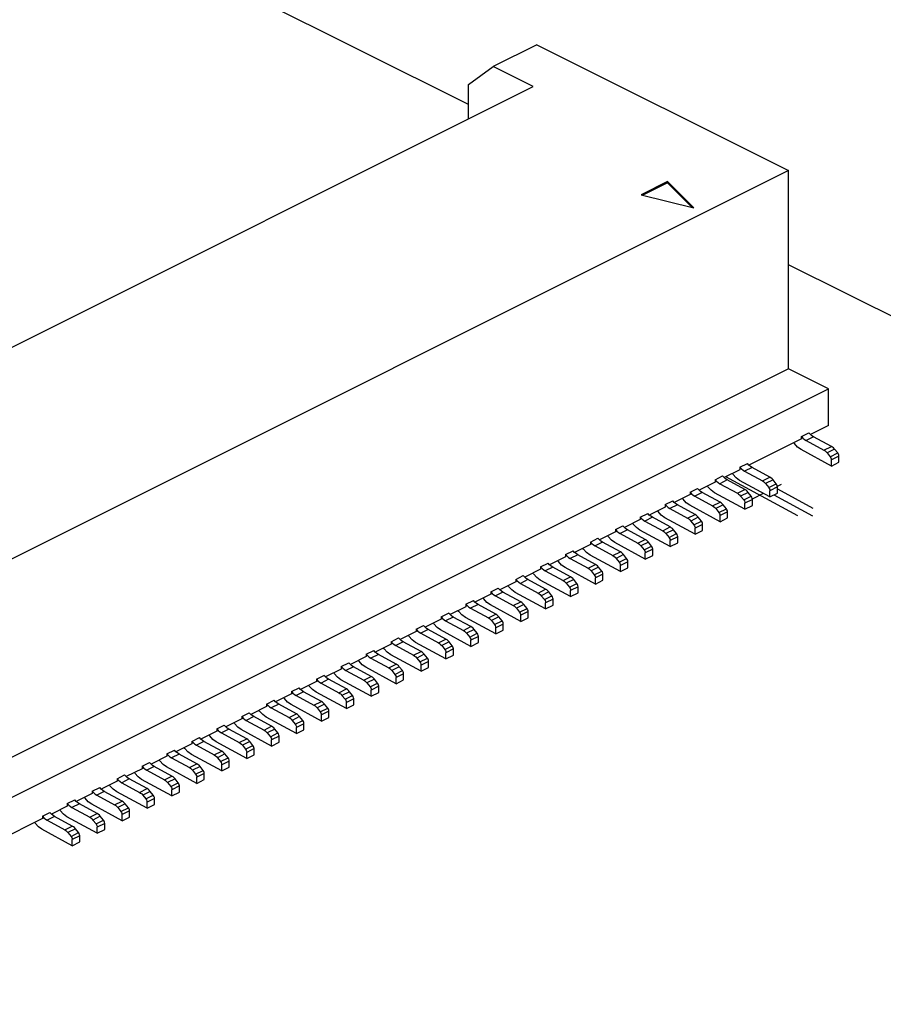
# Paper-space layout '005_EXP_CORICANT_PE_DRAWING_3_1' of a CAD drawing. Header units: millimetres. Extents: x 6 to 413, y 7 to 290.
# Tile 264 of 362: x 246.51 to 248.72, y 173.14 to 175.66. Entities that reach past the tile are written whole.
import ezdxf

# ---------------------------------------------------------------- set-up
doc = ezdxf.new("R2010")
doc.units = ezdxf.units.MM
doc.header["$LTSCALE"] = 23.1
doc.linetypes.add('CENTER', pattern=[0.6, 0.375, -0.075, 0.075, -0.075])
doc.linetypes.add('DASHED', pattern=[0.2, 0.1, -0.1])
for name, color, linetype in [('000_OFFSET-LINES', 7, 'CONTINUOUS'), ('119200000110A_MP2_213MAAA_BL325', 7, 'CONTINUOUS'), ('MAIN_PCB_BL273', 7, 'CONTINUOUS')]:
    doc.layers.add(name, color=color, linetype=linetype)

# ---------------------------------------------------------------- blocks, each defined once
blk = doc.blocks.new('MAIN_PCB_BL273', base_point=(232.149, 166.177))
at = {"layer": 'MAIN_PCB_BL273', "color": 7, "linetype": 'Continuous'}
for p, q in [((247.6573, 175.4383), (236.7816, 180.8758)), ((265.9384, 166.2984), (248.4751, 175.0295))]:
    blk.add_line(p, q, dxfattribs=at)
blk = doc.blocks.new('119200000110A_MP2_213MAAA_BL325', base_point=(246.7607, 174.3861))
at = {"layer": '119200000110A_MP2_213MAAA_BL325', "color": 7, "linetype": 'Continuous'}
for p, q in [((247.8323, 175.5914), (247.721, 175.5357)), ((247.8323, 175.5914), (248.4751, 175.2701)), ((247.6573, 175.4896), (247.721, 175.5357)), ((247.8228, 175.4848), (247.721, 175.5357)), ((245.2582, 174.2024), (247.8228, 175.4848)), ((247.6573, 175.4021), (247.6573, 175.4896)), ((248.4751, 175.2701), (245.6878, 173.8763)), ((248.4751, 174.7634), (248.4751, 175.2701)), ((248.1658, 175.242), (248.0984, 175.2083)), ((248.1658, 175.2389), (248.1025, 175.2073)), ((248.2333, 175.1746), (248.1658, 175.242)), ((248.1658, 175.2389), (248.1658, 175.242)), ((248.1658, 175.2389), (248.2291, 175.1756)), ((248.0984, 175.2083), (248.2333, 175.1746)), ((248.4751, 174.7634), (245.6878, 173.3697)), ((248.577, 174.7125), (248.4751, 174.7634)), ((245.7896, 173.3188), (248.577, 174.7125)), ((248.577, 174.619), (248.577, 174.7125)), ((248.5082, 174.5907), (248.5273, 174.6003)), ((248.5312, 174.5961), (248.5273, 174.6003)), ((248.577, 174.619), (248.5312, 174.5961)), ((248.5082, 174.5846), (248.374, 174.5175)), ((248.5082, 174.5907), (248.512, 174.5867)), ((248.5082, 174.5846), (248.5082, 174.5907)), ((248.5392, 174.5902), (248.5201, 174.5806)), ((248.5201, 174.5806), (248.5655, 174.556)), ((248.535, 174.5928), (248.5312, 174.5961)), ((248.5392, 174.5902), (248.535, 174.5928)), ((248.5846, 174.5655), (248.5392, 174.5902)), ((248.5846, 174.5153), (248.5071, 174.5573)), ((248.5655, 174.556), (248.5846, 174.5655)), ((248.5926, 174.5586), (248.5735, 174.549)), ((248.5735, 174.549), (248.5815, 174.539)), ((248.5815, 174.539), (248.6006, 174.5486)), ((248.6006, 174.5486), (248.5926, 174.5586)), ((248.6037, 174.5404), (248.5846, 174.5309)), ((248.5846, 174.5153), (248.5846, 174.5309)), ((248.5846, 174.5153), (248.6037, 174.5248)), ((248.6037, 174.5248), (248.6037, 174.5404)), ((248.351, 174.506), (248.3104, 174.4857)), ((248.351, 174.5121), (248.3701, 174.5217)), ((248.351, 174.5121), (248.3548, 174.5081)), ((248.351, 174.5121), (248.351, 174.506)), ((248.382, 174.5116), (248.3629, 174.502)), ((248.3629, 174.502), (248.4083, 174.4774)), ((248.374, 174.5175), (248.3701, 174.5217)), ((248.3779, 174.5142), (248.374, 174.5175)), ((248.382, 174.5116), (248.3779, 174.5142)), ((248.4274, 174.4869), (248.382, 174.5116)), ((248.2874, 174.4742), (248.2467, 174.4539)), ((248.2874, 174.4803), (248.3065, 174.4899)), ((248.2874, 174.4803), (248.2911, 174.4763)), ((248.2874, 174.4803), (248.2874, 174.4742)), ((248.3183, 174.4798), (248.2992, 174.4702)), ((248.3104, 174.4857), (248.3065, 174.4899)), ((248.3142, 174.4824), (248.3104, 174.4857)), ((248.3183, 174.4798), (248.3142, 174.4824)), ((248.3638, 174.4551), (248.3183, 174.4798)), ((248.4274, 174.4367), (248.3499, 174.4787)), ((248.4083, 174.4774), (248.4274, 174.4869)), ((248.4355, 174.48), (248.4164, 174.4704)), ((248.4435, 174.47), (248.4355, 174.48)), ((248.2238, 174.4485), (248.2429, 174.458)), ((248.2238, 174.4485), (248.2275, 174.4444)), ((248.2238, 174.4485), (248.2238, 174.4424)), ((248.2547, 174.448), (248.2356, 174.4384)), ((248.2467, 174.4539), (248.2429, 174.458)), ((248.2506, 174.4506), (248.2467, 174.4539)), ((248.2547, 174.448), (248.2506, 174.4506)), ((248.3001, 174.4233), (248.2547, 174.448)), ((248.2992, 174.4702), (248.3447, 174.4456)), ((248.3447, 174.4456), (248.3638, 174.4551)), ((248.3718, 174.4481), (248.3527, 174.4386)), ((248.3798, 174.4382), (248.3718, 174.4481)), ((248.4164, 174.4704), (248.4244, 174.4604)), ((248.4244, 174.4604), (248.4435, 174.47)), ((248.4465, 174.4618), (248.4274, 174.4523)), ((248.4274, 174.4367), (248.4274, 174.4523)), ((248.4465, 174.4462), (248.4465, 174.4618)), ((248.1601, 174.4167), (248.1792, 174.4262)), ((248.1831, 174.4221), (248.1792, 174.4262)), ((248.2238, 174.4424), (248.1831, 174.4221)), ((248.1869, 174.4188), (248.1831, 174.4221)), ((248.2356, 174.4384), (248.281, 174.4137)), ((248.281, 174.4137), (248.3001, 174.4233)), ((248.3638, 174.4048), (248.2863, 174.4469)), ((248.3527, 174.4386), (248.3607, 174.4286)), ((248.3607, 174.4286), (248.3798, 174.4382)), ((248.3829, 174.43), (248.3638, 174.4204)), ((248.3829, 174.4144), (248.3829, 174.43)), ((248.4274, 174.4367), (248.4465, 174.4462)), ((248.1601, 174.4106), (248.1195, 174.3902)), ((248.1601, 174.4167), (248.1639, 174.4126)), ((248.1601, 174.4167), (248.1601, 174.4106)), ((248.1911, 174.4161), (248.172, 174.4066)), ((248.172, 174.4066), (248.2174, 174.3819)), ((248.1911, 174.4161), (248.1869, 174.4188)), ((248.2365, 174.3915), (248.1911, 174.4161)), ((248.3001, 174.373), (248.2227, 174.4151)), ((248.3082, 174.4163), (248.2891, 174.4068)), ((248.2891, 174.4068), (248.2971, 174.3968)), ((248.2971, 174.3968), (248.3162, 174.4063)), ((248.3192, 174.3982), (248.3001, 174.3886)), ((248.3162, 174.4063), (248.3082, 174.4163)), ((248.3192, 174.3826), (248.3192, 174.3982)), ((248.3638, 174.4048), (248.3638, 174.4204)), ((248.3638, 174.4048), (248.3829, 174.4144)), ((248.0965, 174.3787), (248.0558, 174.3584)), ((248.0965, 174.3848), (248.1156, 174.3944)), ((248.0965, 174.3848), (248.1002, 174.3808)), ((248.0965, 174.3848), (248.0965, 174.3787)), ((248.1274, 174.3843), (248.1083, 174.3748)), ((248.1083, 174.3748), (248.1538, 174.3501)), ((248.1195, 174.3902), (248.1156, 174.3944)), ((248.1233, 174.387), (248.1195, 174.3902)), ((248.1274, 174.3843), (248.1233, 174.387)), ((248.1729, 174.3597), (248.1274, 174.3843)), ((248.2365, 174.3412), (248.159, 174.3833)), ((248.2174, 174.3819), (248.2365, 174.3915)), ((248.2445, 174.3845), (248.2254, 174.3749)), ((248.2254, 174.3749), (248.2334, 174.365)), ((248.2334, 174.365), (248.2525, 174.3745)), ((248.2525, 174.3745), (248.2445, 174.3845)), ((248.3001, 174.373), (248.3001, 174.3886)), ((248.3001, 174.373), (248.3192, 174.3826)), ((248.0329, 174.3469), (247.9922, 174.3266)), ((248.0329, 174.353), (248.0519, 174.3626)), ((248.0329, 174.353), (248.0366, 174.349)), ((248.0329, 174.353), (248.0329, 174.3469)), ((248.0638, 174.3525), (248.0447, 174.3429)), ((248.0558, 174.3584), (248.0519, 174.3626)), ((248.0597, 174.3551), (248.0558, 174.3584)), ((248.0638, 174.3525), (248.0597, 174.3551)), ((248.1092, 174.3278), (248.0638, 174.3525)), ((248.1729, 174.3094), (248.0954, 174.3514)), ((248.1538, 174.3501), (248.1729, 174.3597)), ((248.1809, 174.3527), (248.1618, 174.3431)), ((248.1889, 174.3427), (248.1809, 174.3527)), ((248.2556, 174.3663), (248.2365, 174.3568)), ((248.2365, 174.3412), (248.2365, 174.3568)), ((248.2365, 174.3412), (248.2556, 174.3507)), ((248.2556, 174.3507), (248.2556, 174.3663)), ((247.9692, 174.3212), (247.9883, 174.3307)), ((247.9922, 174.3266), (247.9883, 174.3307)), ((247.996, 174.3233), (247.9922, 174.3266)), ((248.0001, 174.3207), (247.996, 174.3233)), ((248.0447, 174.3429), (248.0901, 174.3183)), ((248.0901, 174.3183), (248.1092, 174.3278)), ((248.1618, 174.3431), (248.1698, 174.3331)), ((248.1698, 174.3331), (248.1889, 174.3427)), ((248.192, 174.3345), (248.1729, 174.325)), ((248.1729, 174.3094), (248.1729, 174.325)), ((248.192, 174.3189), (248.192, 174.3345)), ((247.9056, 174.2894), (247.9247, 174.2989)), ((247.9286, 174.2948), (247.9247, 174.2989)), ((247.9692, 174.3151), (247.9286, 174.2948)), ((247.9692, 174.3212), (247.973, 174.3172)), ((247.9692, 174.3212), (247.9692, 174.3151)), ((248.0001, 174.3207), (247.9811, 174.3111)), ((247.9811, 174.3111), (248.0265, 174.2865)), ((248.0456, 174.296), (248.0001, 174.3207)), ((248.1092, 174.2776), (248.0317, 174.3196)), ((248.1173, 174.3209), (248.0982, 174.3113)), ((248.0982, 174.3113), (248.1062, 174.3013)), ((248.1062, 174.3013), (248.1253, 174.3109)), ((248.1283, 174.3027), (248.1092, 174.2932)), ((248.1253, 174.3109), (248.1173, 174.3209)), ((248.1283, 174.2871), (248.1283, 174.3027)), ((248.1729, 174.3094), (248.192, 174.3189)), ((247.9056, 174.2833), (247.8649, 174.2629)), ((247.9056, 174.2894), (247.9093, 174.2853)), ((247.9056, 174.2894), (247.9056, 174.2833)), ((247.9365, 174.2888), (247.9174, 174.2793)), ((247.9174, 174.2793), (247.9629, 174.2546)), ((247.9324, 174.2915), (247.9286, 174.2948)), ((247.9365, 174.2888), (247.9324, 174.2915)), ((247.9819, 174.2642), (247.9365, 174.2888)), ((248.0456, 174.2457), (247.9681, 174.2878)), ((248.0265, 174.2865), (248.0456, 174.296)), ((248.0536, 174.289), (248.0345, 174.2795)), ((248.0345, 174.2795), (248.0425, 174.2695)), ((248.0425, 174.2695), (248.0616, 174.2791)), ((248.0616, 174.2791), (248.0536, 174.289)), ((248.1092, 174.2776), (248.1092, 174.2932)), ((248.1092, 174.2776), (248.1283, 174.2871)), ((247.8419, 174.2515), (247.8013, 174.2311)), ((247.8419, 174.2576), (247.861, 174.2671)), ((247.8419, 174.2576), (247.8457, 174.2535)), ((247.8419, 174.2576), (247.8419, 174.2515)), ((247.8729, 174.257), (247.8538, 174.2475)), ((247.8538, 174.2475), (247.8992, 174.2228)), ((247.8649, 174.2629), (247.861, 174.2671)), ((247.8688, 174.2597), (247.8649, 174.2629)), ((247.8729, 174.257), (247.8688, 174.2597)), ((247.9183, 174.2324), (247.8729, 174.257)), ((247.9819, 174.2139), (247.9045, 174.256)), ((247.9629, 174.2546), (247.9819, 174.2642)), ((247.99, 174.2572), (247.9709, 174.2477)), ((247.9709, 174.2477), (247.9789, 174.2377)), ((247.9789, 174.2377), (247.998, 174.2472)), ((247.998, 174.2472), (247.99, 174.2572)), ((248.0647, 174.2709), (248.0456, 174.2613)), ((248.0456, 174.2457), (248.0456, 174.2613)), ((248.0456, 174.2457), (248.0647, 174.2553)), ((248.0647, 174.2553), (248.0647, 174.2709)), ((247.7783, 174.2257), (247.7974, 174.2353)), ((247.7783, 174.2257), (247.782, 174.2217)), ((247.7783, 174.2257), (247.7783, 174.2196)), ((247.8092, 174.2252), (247.7901, 174.2157)), ((247.8013, 174.2311), (247.7974, 174.2353)), ((247.8051, 174.2279), (247.8013, 174.2311)), ((247.8092, 174.2252), (247.8051, 174.2279)), ((247.8547, 174.2005), (247.8092, 174.2252)), ((247.9183, 174.1821), (247.8408, 174.2242)), ((247.8992, 174.2228), (247.9183, 174.2324)), ((247.9264, 174.2254), (247.9073, 174.2158)), ((247.9344, 174.2154), (247.9264, 174.2254)), ((248.001, 174.2391), (247.9819, 174.2295)), ((247.9819, 174.2139), (247.9819, 174.2295)), ((247.9819, 174.2139), (248.001, 174.2235)), ((248.001, 174.2235), (248.001, 174.2391)), ((247.7147, 174.1939), (247.7338, 174.2035)), ((247.7376, 174.1993), (247.7338, 174.2035)), ((247.7783, 174.2196), (247.7376, 174.1993)), ((247.7415, 174.196), (247.7376, 174.1993)), ((247.7456, 174.1934), (247.7415, 174.196)), ((247.7901, 174.2157), (247.8356, 174.191)), ((247.8356, 174.191), (247.8547, 174.2005)), ((247.9073, 174.2158), (247.9153, 174.2059)), ((247.9153, 174.2059), (247.9344, 174.2154)), ((247.9374, 174.2072), (247.9183, 174.1977)), ((247.9183, 174.1821), (247.9183, 174.1977)), ((247.9374, 174.1916), (247.9374, 174.2072)), ((247.651, 174.1621), (247.6701, 174.1716)), ((247.674, 174.1675), (247.6701, 174.1716)), ((247.7147, 174.1878), (247.674, 174.1675)), ((247.7147, 174.1939), (247.7147, 174.1878)), ((247.7147, 174.1939), (247.7184, 174.1899)), ((247.7456, 174.1934), (247.7265, 174.1838)), ((247.7265, 174.1838), (247.7719, 174.1592)), ((247.791, 174.1687), (247.7456, 174.1934)), ((247.8547, 174.1503), (247.7772, 174.1923)), ((247.8627, 174.1936), (247.8436, 174.184)), ((247.8436, 174.184), (247.8516, 174.174)), ((247.8516, 174.174), (247.8707, 174.1836)), ((247.8738, 174.1754), (247.8547, 174.1659)), ((247.8707, 174.1836), (247.8627, 174.1936)), ((247.8738, 174.1598), (247.8738, 174.1754)), ((247.9183, 174.1821), (247.9374, 174.1916)), ((247.651, 174.156), (247.6104, 174.1357)), ((247.651, 174.1621), (247.651, 174.156)), ((247.651, 174.1621), (247.6548, 174.1581)), ((247.682, 174.1616), (247.6629, 174.152)), ((247.6629, 174.152), (247.7083, 174.1274)), ((247.6778, 174.1642), (247.674, 174.1675)), ((247.682, 174.1616), (247.6778, 174.1642)), ((247.7274, 174.1369), (247.682, 174.1616)), ((247.791, 174.1185), (247.7136, 174.1605)), ((247.7719, 174.1592), (247.791, 174.1687)), ((247.7991, 174.1617), (247.78, 174.1522)), ((247.78, 174.1522), (247.788, 174.1422)), ((247.788, 174.1422), (247.8071, 174.1518)), ((247.8071, 174.1518), (247.7991, 174.1617)), ((247.8547, 174.1503), (247.8547, 174.1659)), ((247.8547, 174.1503), (247.8738, 174.1598)), ((247.5874, 174.1242), (247.5467, 174.1038)), ((247.5874, 174.1303), (247.6065, 174.1398)), ((247.5874, 174.1303), (247.5874, 174.1242)), ((247.5874, 174.1303), (247.5911, 174.1262)), ((247.6183, 174.1297), (247.5992, 174.1202)), ((247.5992, 174.1202), (247.6447, 174.0955)), ((247.6104, 174.1357), (247.6065, 174.1398)), ((247.6142, 174.1324), (247.6104, 174.1357)), ((247.6183, 174.1297), (247.6142, 174.1324)), ((247.6638, 174.1051), (247.6183, 174.1297)), ((247.7274, 174.0866), (247.6499, 174.1287)), ((247.7083, 174.1274), (247.7274, 174.1369)), ((247.7354, 174.1299), (247.7163, 174.1204)), ((247.7163, 174.1204), (247.7243, 174.1104)), ((247.7434, 174.1199), (247.7354, 174.1299)), ((247.8101, 174.1436), (247.791, 174.134)), ((247.791, 174.1185), (247.791, 174.134)), ((247.791, 174.1185), (247.8101, 174.128)), ((247.8101, 174.128), (247.8101, 174.1436)), ((247.5238, 174.0985), (247.5428, 174.108)), ((247.5238, 174.0985), (247.5238, 174.0924)), ((247.5238, 174.0985), (247.5275, 174.0944)), ((247.5547, 174.0979), (247.5356, 174.0884)), ((247.5467, 174.1038), (247.5428, 174.108)), ((247.5506, 174.1006), (247.5467, 174.1038)), ((247.5547, 174.0979), (247.5506, 174.1006)), ((247.6001, 174.0733), (247.5547, 174.0979)), ((247.6638, 174.0548), (247.5863, 174.0969)), ((247.6447, 174.0955), (247.6638, 174.1051)), ((247.6718, 174.0981), (247.6527, 174.0886)), ((247.6798, 174.0881), (247.6718, 174.0981)), ((247.7243, 174.1104), (247.7434, 174.1199)), ((247.7465, 174.1118), (247.7274, 174.1022)), ((247.7274, 174.0866), (247.7274, 174.1022)), ((247.7274, 174.0866), (247.7465, 174.0962)), ((247.7465, 174.0962), (247.7465, 174.1118)), ((247.4601, 174.0666), (247.4792, 174.0762)), ((247.4831, 174.072), (247.4792, 174.0762)), ((247.5238, 174.0924), (247.4831, 174.072)), ((247.4869, 174.0687), (247.4831, 174.072)), ((247.5356, 174.0884), (247.581, 174.0637)), ((247.581, 174.0637), (247.6001, 174.0733)), ((247.6527, 174.0886), (247.6607, 174.0786)), ((247.6607, 174.0786), (247.6798, 174.0881)), ((247.6829, 174.08), (247.6638, 174.0704)), ((247.6638, 174.0548), (247.6638, 174.0704)), ((247.6829, 174.0644), (247.6829, 174.08)), ((247.4601, 174.0605), (247.4195, 174.0402)), ((247.4601, 174.0666), (247.4601, 174.0605)), ((247.4601, 174.0666), (247.4639, 174.0626)), ((247.491, 174.0661), (247.472, 174.0566)), ((247.472, 174.0566), (247.5174, 174.0319)), ((247.491, 174.0661), (247.4869, 174.0687)), ((247.5365, 174.0414), (247.491, 174.0661)), ((247.6001, 174.023), (247.5226, 174.065)), ((247.6082, 174.0663), (247.5891, 174.0567)), ((247.5891, 174.0567), (247.5971, 174.0468)), ((247.5971, 174.0468), (247.6162, 174.0563)), ((247.6192, 174.0481), (247.6001, 174.0386)), ((247.6162, 174.0563), (247.6082, 174.0663)), ((247.6192, 174.0325), (247.6192, 174.0481)), ((247.6638, 174.0548), (247.6829, 174.0644)), ((247.3965, 174.0287), (247.3558, 174.0084)), ((247.3965, 174.0348), (247.4156, 174.0444)), ((247.3965, 174.0348), (247.3965, 174.0287)), ((247.3965, 174.0348), (247.4002, 174.0308)), ((247.4274, 174.0343), (247.4083, 174.0247)), ((247.4083, 174.0247), (247.4538, 174.0001)), ((247.4195, 174.0402), (247.4156, 174.0444)), ((247.4233, 174.0369), (247.4195, 174.0402)), ((247.4274, 174.0343), (247.4233, 174.0369)), ((247.4728, 174.0096), (247.4274, 174.0343)), ((247.5365, 173.9912), (247.459, 174.0332)), ((247.5174, 174.0319), (247.5365, 174.0414)), ((247.5445, 174.0345), (247.5254, 174.0249)), ((247.5254, 174.0249), (247.5334, 174.0149)), ((247.5334, 174.0149), (247.5525, 174.0245)), ((247.5525, 174.0245), (247.5445, 174.0345)), ((247.6001, 174.023), (247.6001, 174.0386)), ((247.6001, 174.023), (247.6192, 174.0325)), ((247.3328, 173.9969), (247.2922, 173.9766)), ((247.3328, 174.003), (247.3519, 174.0125)), ((247.3328, 174.003), (247.3328, 173.9969)), ((247.3328, 174.003), (247.3366, 173.9989)), ((247.3638, 174.0025), (247.3447, 173.9929)), ((247.3558, 174.0084), (247.3519, 174.0125)), ((247.3597, 174.0051), (247.3558, 174.0084)), ((247.3638, 174.0025), (247.3597, 174.0051)), ((247.4092, 173.9778), (247.3638, 174.0025)), ((247.4728, 173.9594), (247.3954, 174.0014)), ((247.4538, 174.0001), (247.4728, 174.0096)), ((247.4809, 174.0026), (247.4618, 173.9931)), ((247.4889, 173.9927), (247.4809, 174.0026)), ((247.5556, 174.0163), (247.5365, 174.0068)), ((247.5365, 173.9912), (247.5365, 174.0068)), ((247.5365, 173.9912), (247.5556, 174.0007)), ((247.5556, 174.0007), (247.5556, 174.0163)), ((247.2692, 173.9712), (247.2883, 173.9807)), ((247.2692, 173.9712), (247.2692, 173.9651)), ((247.2692, 173.9712), (247.2729, 173.9671)), ((247.3001, 173.9706), (247.281, 173.9611)), ((247.2922, 173.9766), (247.2883, 173.9807)), ((247.296, 173.9733), (247.2922, 173.9766)), ((247.3001, 173.9706), (247.296, 173.9733)), ((247.3456, 173.946), (247.3001, 173.9706)), ((247.4092, 173.9275), (247.3317, 173.9696)), ((247.3447, 173.9929), (247.3901, 173.9683)), ((247.3901, 173.9683), (247.4092, 173.9778)), ((247.4173, 173.9708), (247.3982, 173.9613)), ((247.4253, 173.9608), (247.4173, 173.9708)), ((247.4618, 173.9931), (247.4698, 173.9831)), ((247.4698, 173.9831), (247.4889, 173.9927)), ((247.4919, 173.9845), (247.4728, 173.9749)), ((247.4728, 173.9594), (247.4728, 173.9749)), ((247.4919, 173.9689), (247.4919, 173.9845)), ((247.2056, 173.9394), (247.2247, 173.9489)), ((247.2285, 173.9447), (247.2247, 173.9489)), ((247.2692, 173.9651), (247.2285, 173.9447)), ((247.2324, 173.9415), (247.2285, 173.9447)), ((247.281, 173.9611), (247.3265, 173.9364)), ((247.3265, 173.9364), (247.3456, 173.946)), ((247.3982, 173.9613), (247.4062, 173.9513)), ((247.4062, 173.9513), (247.4253, 173.9608)), ((247.4283, 173.9527), (247.4092, 173.9431)), ((247.4283, 173.9371), (247.4283, 173.9527)), ((247.4728, 173.9594), (247.4919, 173.9689)), ((247.2056, 173.9332), (247.1649, 173.9129)), ((247.2056, 173.9394), (247.2056, 173.9332)), ((247.2056, 173.9394), (247.2093, 173.9353)), ((247.2365, 173.9388), (247.2174, 173.9293)), ((247.2174, 173.9293), (247.2628, 173.9046)), ((247.2365, 173.9388), (247.2324, 173.9415)), ((247.2819, 173.9142), (247.2365, 173.9388)), ((247.3456, 173.8957), (247.2681, 173.9378)), ((247.3536, 173.939), (247.3345, 173.9295)), ((247.3345, 173.9295), (247.3425, 173.9195)), ((247.3425, 173.9195), (247.3616, 173.929)), ((247.3647, 173.9208), (247.3456, 173.9113)), ((247.3616, 173.929), (247.3536, 173.939)), ((247.3647, 173.9053), (247.3647, 173.9208)), ((247.4092, 173.9275), (247.4092, 173.9431)), ((247.4092, 173.9275), (247.4283, 173.9371)), ((247.1419, 173.9014), (247.1013, 173.8811)), ((247.1419, 173.9075), (247.161, 173.9171)), ((247.1419, 173.9075), (247.1419, 173.9014)), ((247.1419, 173.9075), (247.1457, 173.9035)), ((247.1729, 173.907), (247.1538, 173.8975)), ((247.1538, 173.8975), (247.1992, 173.8728)), ((247.1649, 173.9129), (247.161, 173.9171)), ((247.1687, 173.9096), (247.1649, 173.9129)), ((247.1729, 173.907), (247.1687, 173.9096)), ((247.2183, 173.8823), (247.1729, 173.907)), ((247.2819, 173.8639), (247.2045, 173.9059)), ((247.2628, 173.9046), (247.2819, 173.9142)), ((247.29, 173.9072), (247.2709, 173.8976)), ((247.2709, 173.8976), (247.2789, 173.8877)), ((247.2789, 173.8877), (247.298, 173.8972)), ((247.298, 173.8972), (247.29, 173.9072)), ((247.3456, 173.8957), (247.3456, 173.9113)), ((247.3456, 173.8957), (247.3647, 173.9053)), ((247.0783, 173.8696), (247.0376, 173.8493)), ((247.0783, 173.8757), (247.0974, 173.8853)), ((247.0783, 173.8757), (247.0783, 173.8696)), ((247.0783, 173.8757), (247.082, 173.8717)), ((247.1092, 173.8752), (247.0901, 173.8656)), ((247.1013, 173.8811), (247.0974, 173.8853)), ((247.1051, 173.8778), (247.1013, 173.8811)), ((247.1092, 173.8752), (247.1051, 173.8778)), ((247.1547, 173.8505), (247.1092, 173.8752)), ((247.2183, 173.8321), (247.1408, 173.8741)), ((247.1992, 173.8728), (247.2183, 173.8823)), ((247.2263, 173.8754), (247.2072, 173.8658)), ((247.2343, 173.8654), (247.2263, 173.8754)), ((247.301, 173.889), (247.2819, 173.8795)), ((247.2819, 173.8639), (247.2819, 173.8795)), ((247.2819, 173.8639), (247.301, 173.8734)), ((247.301, 173.8734), (247.301, 173.889)), ((247.0147, 173.8439), (247.0337, 173.8534)), ((247.0147, 173.8439), (247.0147, 173.8378)), ((247.0147, 173.8439), (247.0184, 173.8398)), ((247.0376, 173.8493), (247.0337, 173.8534)), ((247.0415, 173.846), (247.0376, 173.8493)), ((247.0456, 173.8434), (247.0415, 173.846)), ((247.0901, 173.8656), (247.1356, 173.841)), ((247.1356, 173.841), (247.1547, 173.8505)), ((247.2072, 173.8658), (247.2152, 173.8558)), ((247.2152, 173.8558), (247.2343, 173.8654)), ((247.2374, 173.8572), (247.2183, 173.8477)), ((247.2183, 173.8321), (247.2183, 173.8477)), ((247.2374, 173.8416), (247.2374, 173.8572)), ((246.951, 173.8121), (246.9701, 173.8216)), ((246.974, 173.8175), (246.9701, 173.8216)), ((247.0147, 173.8378), (246.974, 173.8175)), ((247.0456, 173.8434), (247.0265, 173.8338)), ((247.0265, 173.8338), (247.0719, 173.8091)), ((247.091, 173.8187), (247.0456, 173.8434)), ((247.0719, 173.8091), (247.091, 173.8187)), ((247.1547, 173.8002), (247.0772, 173.8423)), ((247.1627, 173.8435), (247.1436, 173.834)), ((247.1436, 173.834), (247.1516, 173.824)), ((247.1516, 173.824), (247.1707, 173.8336)), ((247.1738, 173.8254), (247.1547, 173.8158)), ((247.1707, 173.8336), (247.1627, 173.8435)), ((247.1738, 173.8098), (247.1738, 173.8254)), ((247.2183, 173.8321), (247.2374, 173.8416)), ((246.951, 173.806), (246.9104, 173.7856)), ((246.951, 173.8121), (246.951, 173.806)), ((246.951, 173.8121), (246.9548, 173.808)), ((246.9819, 173.8115), (246.9629, 173.802)), ((246.9629, 173.802), (247.0083, 173.7773)), ((246.9778, 173.8142), (246.974, 173.8175)), ((246.9819, 173.8115), (246.9778, 173.8142)), ((247.0274, 173.7869), (246.9819, 173.8115)), ((247.091, 173.7684), (247.0135, 173.8105)), ((247.0991, 173.8117), (247.08, 173.8022)), ((247.08, 173.8022), (247.088, 173.7922)), ((247.088, 173.7922), (247.1071, 173.8017)), ((247.1101, 173.7936), (247.091, 173.784)), ((247.1071, 173.8017), (247.0991, 173.8117)), ((247.1101, 173.778), (247.1101, 173.7936)), ((247.1547, 173.8002), (247.1547, 173.8158)), ((247.1547, 173.8002), (247.1738, 173.8098)), ((246.8874, 173.7741), (246.8467, 173.7538)), ((246.8874, 173.7802), (246.9065, 173.7898)), ((246.8874, 173.7802), (246.8874, 173.7741)), ((246.8874, 173.7802), (246.8911, 173.7762)), ((246.9183, 173.7797), (246.8992, 173.7702)), ((246.8992, 173.7702), (246.9447, 173.7455)), ((246.9104, 173.7856), (246.9065, 173.7898)), ((246.9142, 173.7824), (246.9104, 173.7856)), ((246.9183, 173.7797), (246.9142, 173.7824)), ((246.9637, 173.7551), (246.9183, 173.7797)), ((247.0274, 173.7366), (246.9499, 173.7787)), ((247.0083, 173.7773), (247.0274, 173.7869)), ((247.0354, 173.7799), (247.0163, 173.7704)), ((247.0163, 173.7704), (247.0243, 173.7604)), ((247.0243, 173.7604), (247.0434, 173.7699)), ((247.0434, 173.7699), (247.0354, 173.7799)), ((247.091, 173.7684), (247.091, 173.784)), ((247.091, 173.7684), (247.1101, 173.778)), ((246.8237, 173.7484), (246.8428, 173.758)), ((246.8237, 173.7484), (246.8237, 173.7423)), ((246.8237, 173.7484), (246.8275, 173.7444)), ((246.8547, 173.7479), (246.8356, 173.7383)), ((246.8467, 173.7538), (246.8428, 173.758)), ((246.8506, 173.7505), (246.8467, 173.7538)), ((246.8547, 173.7479), (246.8506, 173.7505)), ((246.9001, 173.7232), (246.8547, 173.7479)), ((246.9637, 173.7048), (246.8863, 173.7468)), ((246.9447, 173.7455), (246.9637, 173.7551)), ((246.9718, 173.7481), (246.9527, 173.7385)), ((246.9798, 173.7381), (246.9718, 173.7481)), ((247.0465, 173.7617), (247.0274, 173.7522)), ((247.0274, 173.7366), (247.0274, 173.7522)), ((247.0274, 173.7366), (247.0465, 173.7462)), ((247.0465, 173.7462), (247.0465, 173.7617)), ((246.7601, 173.7166), (246.7792, 173.7262)), ((246.7831, 173.722), (246.7792, 173.7262)), ((246.8237, 173.7423), (246.7831, 173.722)), ((246.7869, 173.7187), (246.7831, 173.722)), ((246.791, 173.7161), (246.7869, 173.7187)), ((246.8356, 173.7383), (246.881, 173.7137)), ((246.881, 173.7137), (246.9001, 173.7232)), ((246.9527, 173.7385), (246.9607, 173.7286)), ((246.9607, 173.7286), (246.9798, 173.7381)), ((246.9828, 173.7299), (246.9637, 173.7204)), ((246.9637, 173.7048), (246.9637, 173.7204)), ((246.9828, 173.7143), (246.9828, 173.7299)), ((246.6965, 173.6848), (246.7156, 173.6943)), ((246.7194, 173.6902), (246.7156, 173.6943)), ((246.7601, 173.7105), (246.7194, 173.6902)), ((246.7601, 173.7166), (246.7601, 173.7105)), ((246.7601, 173.7166), (246.7638, 173.7126)), ((246.791, 173.7161), (246.7719, 173.7065)), ((246.7719, 173.7065), (246.8174, 173.6819)), ((246.8365, 173.6914), (246.791, 173.7161)), ((246.9001, 173.673), (246.8226, 173.715)), ((246.9082, 173.7163), (246.8891, 173.7067)), ((246.8891, 173.7067), (246.8971, 173.6967)), ((246.8971, 173.6967), (246.9162, 173.7063)), ((246.9192, 173.6981), (246.9001, 173.6886)), ((246.9162, 173.7063), (246.9082, 173.7163)), ((246.9192, 173.6825), (246.9192, 173.6981)), ((246.9637, 173.7048), (246.9828, 173.7143)), ((246.6965, 173.6787), (246.6558, 173.6583)), ((246.6965, 173.6848), (246.6965, 173.6787)), ((246.6965, 173.6848), (246.7002, 173.6807)), ((246.7274, 173.6843), (246.7083, 173.6747)), ((246.7083, 173.6747), (246.7537, 173.65)), ((246.7233, 173.6869), (246.7194, 173.6902)), ((246.7274, 173.6843), (246.7233, 173.6869)), ((246.7728, 173.6596), (246.7274, 173.6843)), ((246.8365, 173.6411), (246.759, 173.6832)), ((246.8174, 173.6819), (246.8365, 173.6914)), ((246.8445, 173.6844), (246.8254, 173.6749)), ((246.8254, 173.6749), (246.8334, 173.6649)), ((246.8334, 173.6649), (246.8525, 173.6745)), ((246.8525, 173.6745), (246.8445, 173.6844)), ((246.9001, 173.673), (246.9001, 173.6886)), ((246.9001, 173.673), (246.9192, 173.6825)), ((246.6328, 173.6469), (246.5922, 173.6265)), ((246.6328, 173.653), (246.6519, 173.6625)), ((246.6328, 173.653), (246.6328, 173.6469)), ((246.6328, 173.653), (246.6366, 173.6489)), ((246.6638, 173.6524), (246.6447, 173.6429)), ((246.6447, 173.6429), (246.6901, 173.6182)), ((246.6558, 173.6583), (246.6519, 173.6625)), ((246.6596, 173.6551), (246.6558, 173.6583)), ((246.6638, 173.6524), (246.6596, 173.6551)), ((246.7092, 173.6278), (246.6638, 173.6524)), ((246.7728, 173.6093), (246.6954, 173.6514)), ((246.7537, 173.65), (246.7728, 173.6596)), ((246.7809, 173.6526), (246.7618, 173.6431)), ((246.7618, 173.6431), (246.7698, 173.6331)), ((246.7698, 173.6331), (246.7889, 173.6426)), ((246.7889, 173.6426), (246.7809, 173.6526)), ((246.8556, 173.6663), (246.8365, 173.6567)), ((246.8365, 173.6411), (246.8365, 173.6567)), ((246.8365, 173.6411), (246.8556, 173.6507)), ((246.8556, 173.6507), (246.8556, 173.6663)), ((246.5692, 173.6211), (246.5883, 173.6307)), ((246.5692, 173.6211), (246.5692, 173.615)), ((246.5692, 173.6211), (246.5729, 173.6171)), ((246.6001, 173.6206), (246.581, 173.6111)), ((246.5922, 173.6265), (246.5883, 173.6307)), ((246.596, 173.6233), (246.5922, 173.6265)), ((246.6001, 173.6206), (246.596, 173.6233)), ((246.6456, 173.5959), (246.6001, 173.6206)), ((246.7092, 173.5775), (246.6317, 173.6196)), ((246.6901, 173.6182), (246.7092, 173.6278)), ((246.7172, 173.6208), (246.6981, 173.6112)), ((246.7252, 173.6108), (246.7172, 173.6208)), ((246.7919, 173.6345), (246.7728, 173.6249)), ((246.7728, 173.6093), (246.7728, 173.6249)), ((246.7728, 173.6093), (246.7919, 173.6189)), ((246.7919, 173.6189), (246.7919, 173.6345)), ((246.5692, 173.615), (246.274, 173.4674)), ((246.581, 173.6111), (246.6265, 173.5864)), ((246.6265, 173.5864), (246.6456, 173.5959)), ((246.6981, 173.6112), (246.7062, 173.6013)), ((246.7062, 173.6013), (246.7252, 173.6108)), ((246.7283, 173.6026), (246.7092, 173.5931)), ((246.7092, 173.5775), (246.7092, 173.5931)), ((246.7283, 173.587), (246.7283, 173.6026)), ((246.6456, 173.5457), (246.5681, 173.5877)), ((246.6536, 173.589), (246.6345, 173.5794)), ((246.6345, 173.5794), (246.6425, 173.5694)), ((246.6425, 173.5694), (246.6616, 173.579)), ((246.6647, 173.5708), (246.6456, 173.5613)), ((246.6616, 173.579), (246.6536, 173.589)), ((246.6647, 173.5552), (246.6647, 173.5708)), ((246.7092, 173.5775), (246.7283, 173.587)), ((246.6456, 173.5457), (246.6456, 173.5613)), ((246.6456, 173.5457), (246.6647, 173.5552))]:
    blk.add_line(p, q, dxfattribs=at)
at = {"layer": '119200000110A_MP2_213MAAA_BL325', "color": 4, "linetype": 'Continuous'}
for p, q in [((248.4985, 174.3884), (248.315, 174.488)), ((248.4465, 174.4571), (248.5373, 174.4078))]:
    blk.add_line(p, q, dxfattribs=at)
at = {"layer": '119200000110A_MP2_213MAAA_BL325', "color": 1, "linetype": 'CENTER'}
for p, q in [((248.4467, 174.4635), (248.4572, 174.4688)), ((248.3849, 174.4326), (248.4109, 174.4456)), ((248.4375, 174.4417), (248.5361, 174.3882))]:
    blk.add_line(p, q, dxfattribs=at)
at = {"layer": '119200000110A_MP2_213MAAA_BL325', "color": 7, "linetype": 'Continuous'}
for points in [[(248.5071, 174.5573), (248.4982, 174.5638), (248.49, 174.5728), (248.4888, 174.5749)], [(248.512, 174.5867), (248.5159, 174.5833), (248.5201, 174.5806)], [(248.5655, 174.556), (248.5683, 174.5542), (248.571, 174.5518), (248.5735, 174.549)], [(248.5926, 174.5586), (248.5901, 174.5614), (248.5874, 174.5637), (248.5846, 174.5655)], [(248.6037, 174.5404), (248.6033, 174.5432), (248.6023, 174.546), (248.6006, 174.5486)], [(248.5815, 174.539), (248.5832, 174.5365), (248.5842, 174.5336), (248.5846, 174.5309)], [(248.3548, 174.5081), (248.3588, 174.5047), (248.3629, 174.502)], [(248.2911, 174.4763), (248.2951, 174.4729), (248.2992, 174.4702)], [(248.3499, 174.4787), (248.341, 174.4852), (248.3329, 174.4942), (248.3316, 174.4963)], [(248.4083, 174.4774), (248.4111, 174.4756), (248.4138, 174.4732), (248.4164, 174.4704)], [(248.4355, 174.48), (248.4329, 174.4828), (248.4302, 174.4851), (248.4274, 174.4869)], [(248.2863, 174.4469), (248.2773, 174.4533), (248.2692, 174.4624), (248.268, 174.4645)], [(248.3718, 174.4481), (248.3693, 174.4509), (248.3666, 174.4533), (248.3638, 174.4551)], [(248.4244, 174.4604), (248.426, 174.4579), (248.427, 174.455), (248.4274, 174.4523)], [(248.4465, 174.4618), (248.4461, 174.4646), (248.4451, 174.4674), (248.4435, 174.47)], [(248.2227, 174.4151), (248.2137, 174.4215), (248.2056, 174.4306), (248.2043, 174.4327)], [(248.2275, 174.4444), (248.2315, 174.4411), (248.2356, 174.4384)], [(248.3082, 174.4163), (248.3056, 174.4191), (248.3029, 174.4215), (248.3001, 174.4233)], [(248.3447, 174.4456), (248.3475, 174.4437), (248.3502, 174.4414), (248.3527, 174.4386)], [(248.3607, 174.4286), (248.3623, 174.4261), (248.3634, 174.4232), (248.3638, 174.4204)], [(248.3829, 174.43), (248.3825, 174.4328), (248.3814, 174.4356), (248.3798, 174.4382)], [(248.159, 174.3833), (248.1501, 174.3897), (248.1419, 174.3988), (248.1407, 174.4008)], [(248.1639, 174.4126), (248.1679, 174.4092), (248.172, 174.4066)], [(248.281, 174.4137), (248.2838, 174.4119), (248.2866, 174.4096), (248.2891, 174.4068)], [(248.3192, 174.3982), (248.3189, 174.4009), (248.3178, 174.4038), (248.3162, 174.4063)], [(248.1002, 174.3808), (248.1042, 174.3774), (248.1083, 174.3748)], [(248.2174, 174.3819), (248.2202, 174.3801), (248.2229, 174.3778), (248.2254, 174.3749)], [(248.2445, 174.3845), (248.242, 174.3873), (248.2393, 174.3897), (248.2365, 174.3915)], [(248.2556, 174.3663), (248.2552, 174.3691), (248.2542, 174.372), (248.2525, 174.3745)], [(248.2971, 174.3968), (248.2987, 174.3942), (248.2998, 174.3914), (248.3001, 174.3886)], [(248.0366, 174.349), (248.0406, 174.3456), (248.0447, 174.3429)], [(248.0954, 174.3514), (248.0864, 174.3579), (248.0783, 174.3669), (248.077, 174.369)], [(248.1538, 174.3501), (248.1566, 174.3483), (248.1593, 174.3459), (248.1618, 174.3431)], [(248.1809, 174.3527), (248.1784, 174.3555), (248.1757, 174.3578), (248.1729, 174.3597)], [(248.2334, 174.365), (248.2351, 174.3624), (248.2361, 174.3596), (248.2365, 174.3568)], [(248.0317, 174.3196), (248.0228, 174.3261), (248.0147, 174.3351), (248.0134, 174.3372)], [(248.1173, 174.3209), (248.1147, 174.3237), (248.112, 174.326), (248.1092, 174.3278)], [(248.1698, 174.3331), (248.1714, 174.3306), (248.1725, 174.3278), (248.1729, 174.325)], [(248.192, 174.3345), (248.1916, 174.3373), (248.1905, 174.3401), (248.1889, 174.3427)], [(247.9681, 174.2878), (247.9592, 174.2942), (247.951, 174.3033), (247.9498, 174.3054)], [(247.973, 174.3172), (247.9769, 174.3138), (247.9811, 174.3111)], [(248.0901, 174.3183), (248.0929, 174.3165), (248.0956, 174.3141), (248.0982, 174.3113)], [(248.1062, 174.3013), (248.1078, 174.2988), (248.1089, 174.2959), (248.1092, 174.2932)], [(248.1283, 174.3027), (248.1279, 174.3055), (248.1269, 174.3083), (248.1253, 174.3109)], [(247.9045, 174.256), (247.8955, 174.2624), (247.8874, 174.2715), (247.8861, 174.2736)], [(247.9093, 174.2853), (247.9133, 174.2819), (247.9174, 174.2793)], [(248.0265, 174.2865), (248.0293, 174.2846), (248.032, 174.2823), (248.0345, 174.2795)], [(248.0536, 174.289), (248.0511, 174.2918), (248.0484, 174.2942), (248.0456, 174.296)], [(248.0647, 174.2709), (248.0643, 174.2737), (248.0633, 174.2765), (248.0616, 174.2791)], [(247.8457, 174.2535), (247.8497, 174.2501), (247.8538, 174.2475)], [(247.9629, 174.2546), (247.9657, 174.2528), (247.9684, 174.2505), (247.9709, 174.2477)], [(247.99, 174.2572), (247.9875, 174.26), (247.9848, 174.2624), (247.9819, 174.2642)], [(248.001, 174.2391), (248.0007, 174.2418), (247.9996, 174.2447), (247.998, 174.2472)], [(248.0425, 174.2695), (248.0442, 174.267), (248.0452, 174.2641), (248.0456, 174.2613)], [(247.782, 174.2217), (247.786, 174.2183), (247.7901, 174.2157)], [(247.8408, 174.2242), (247.8319, 174.2306), (247.8238, 174.2397), (247.8225, 174.2417)], [(247.8992, 174.2228), (247.902, 174.221), (247.9047, 174.2187), (247.9073, 174.2158)], [(247.9264, 174.2254), (247.9238, 174.2282), (247.9211, 174.2305), (247.9183, 174.2324)], [(247.9789, 174.2377), (247.9805, 174.2351), (247.9816, 174.2323), (247.9819, 174.2295)], [(247.7772, 174.1923), (247.7682, 174.1988), (247.7601, 174.2078), (247.7589, 174.2099)], [(247.8627, 174.1936), (247.8602, 174.1964), (247.8575, 174.1987), (247.8547, 174.2005)], [(247.9153, 174.2059), (247.9169, 174.2033), (247.9179, 174.2005), (247.9183, 174.1977)], [(247.9374, 174.2072), (247.937, 174.21), (247.936, 174.2129), (247.9344, 174.2154)], [(247.7136, 174.1605), (247.7046, 174.167), (247.6965, 174.176), (247.6952, 174.1781)], [(247.7184, 174.1899), (247.7224, 174.1865), (247.7265, 174.1838)], [(247.8356, 174.191), (247.8384, 174.1892), (247.8411, 174.1868), (247.8436, 174.184)], [(247.8516, 174.174), (247.8532, 174.1715), (247.8543, 174.1687), (247.8547, 174.1659)], [(247.8738, 174.1754), (247.8734, 174.1782), (247.8723, 174.181), (247.8707, 174.1836)], [(247.6499, 174.1287), (247.641, 174.1351), (247.6328, 174.1442), (247.6316, 174.1463)], [(247.6548, 174.1581), (247.6588, 174.1547), (247.6629, 174.152)], [(247.7719, 174.1592), (247.7747, 174.1574), (247.7775, 174.155), (247.78, 174.1522)], [(247.7991, 174.1617), (247.7965, 174.1646), (247.7938, 174.1669), (247.791, 174.1687)], [(247.8101, 174.1436), (247.8098, 174.1464), (247.8087, 174.1492), (247.8071, 174.1518)], [(247.5911, 174.1262), (247.5951, 174.1228), (247.5992, 174.1202)], [(247.7083, 174.1274), (247.7111, 174.1255), (247.7138, 174.1232), (247.7163, 174.1204)], [(247.7354, 174.1299), (247.7329, 174.1327), (247.7302, 174.1351), (247.7274, 174.1369)], [(247.788, 174.1422), (247.7896, 174.1397), (247.7907, 174.1368), (247.791, 174.134)], [(247.5863, 174.0969), (247.5773, 174.1033), (247.5692, 174.1124), (247.5679, 174.1144)], [(247.6447, 174.0955), (247.6475, 174.0937), (247.6502, 174.0914), (247.6527, 174.0886)], [(247.6718, 174.0981), (247.6693, 174.1009), (247.6666, 174.1033), (247.6638, 174.1051)], [(247.7243, 174.1104), (247.726, 174.1078), (247.727, 174.105), (247.7274, 174.1022)], [(247.7465, 174.1118), (247.7461, 174.1146), (247.7451, 174.1174), (247.7434, 174.1199)], [(247.5226, 174.065), (247.5137, 174.0715), (247.5056, 174.0805), (247.5043, 174.0826)], [(247.5275, 174.0944), (247.5315, 174.091), (247.5356, 174.0884)], [(247.6082, 174.0663), (247.6056, 174.0691), (247.6029, 174.0714), (247.6001, 174.0733)], [(247.6607, 174.0786), (247.6623, 174.076), (247.6634, 174.0732), (247.6638, 174.0704)], [(247.6829, 174.08), (247.6825, 174.0827), (247.6814, 174.0856), (247.6798, 174.0881)], [(247.459, 174.0332), (247.4501, 174.0397), (247.4419, 174.0487), (247.4407, 174.0508)], [(247.4639, 174.0626), (247.4678, 174.0592), (247.472, 174.0566)], [(247.581, 174.0637), (247.5838, 174.0619), (247.5865, 174.0595), (247.5891, 174.0567)], [(247.5971, 174.0468), (247.5987, 174.0442), (247.5998, 174.0414), (247.6001, 174.0386)], [(247.6192, 174.0481), (247.6188, 174.0509), (247.6178, 174.0538), (247.6162, 174.0563)], [(247.4002, 174.0308), (247.4042, 174.0274), (247.4083, 174.0247)], [(247.5174, 174.0319), (247.5202, 174.0301), (247.5229, 174.0277), (247.5254, 174.0249)], [(247.5445, 174.0345), (247.542, 174.0373), (247.5393, 174.0396), (247.5365, 174.0414)], [(247.5556, 174.0163), (247.5552, 174.0191), (247.5542, 174.0219), (247.5525, 174.0245)], [(247.3366, 173.9989), (247.3406, 173.9956), (247.3447, 173.9929)], [(247.3954, 174.0014), (247.3864, 174.0079), (247.3783, 174.0169), (247.377, 174.019)], [(247.4538, 174.0001), (247.4566, 173.9983), (247.4593, 173.9959), (247.4618, 173.9931)], [(247.4809, 174.0026), (247.4784, 174.0055), (247.4757, 174.0078), (247.4728, 174.0096)], [(247.5334, 174.0149), (247.5351, 174.0124), (247.5361, 174.0096), (247.5365, 174.0068)], [(247.3317, 173.9696), (247.3228, 173.976), (247.3147, 173.9851), (247.3134, 173.9872)], [(247.4173, 173.9708), (247.4147, 173.9736), (247.412, 173.976), (247.4092, 173.9778)], [(247.4698, 173.9831), (247.4714, 173.9806), (247.4725, 173.9777), (247.4728, 173.9749)], [(247.4919, 173.9845), (247.4916, 173.9873), (247.4905, 173.9901), (247.4889, 173.9927)], [(247.2681, 173.9378), (247.2591, 173.9442), (247.251, 173.9533), (247.2498, 173.9553)], [(247.2729, 173.9671), (247.2769, 173.9637), (247.281, 173.9611)], [(247.3536, 173.939), (247.3511, 173.9418), (247.3484, 173.9442), (247.3456, 173.946)], [(247.3901, 173.9683), (247.3929, 173.9664), (247.3956, 173.9641), (247.3982, 173.9613)], [(247.4062, 173.9513), (247.4078, 173.9487), (247.4088, 173.9459), (247.4092, 173.9431)], [(247.4283, 173.9527), (247.4279, 173.9555), (247.4269, 173.9583), (247.4253, 173.9608)], [(247.2045, 173.9059), (247.1955, 173.9124), (247.1874, 173.9214), (247.1861, 173.9235)], [(247.2093, 173.9353), (247.2133, 173.9319), (247.2174, 173.9293)], [(247.3265, 173.9364), (247.3293, 173.9346), (247.332, 173.9323), (247.3345, 173.9295)], [(247.3425, 173.9195), (247.3441, 173.9169), (247.3452, 173.9141), (247.3456, 173.9113)], [(247.3647, 173.9208), (247.3643, 173.9236), (247.3632, 173.9265), (247.3616, 173.929)], [(247.1457, 173.9035), (247.1497, 173.9001), (247.1538, 173.8975)], [(247.2628, 173.9046), (247.2656, 173.9028), (247.2684, 173.9004), (247.2709, 173.8976)], [(247.29, 173.9072), (247.2874, 173.91), (247.2847, 173.9123), (247.2819, 173.9142)], [(247.301, 173.889), (247.3007, 173.8918), (247.2996, 173.8946), (247.298, 173.8972)], [(247.082, 173.8717), (247.086, 173.8683), (247.0901, 173.8656)], [(247.1408, 173.8741), (247.1319, 173.8806), (247.1237, 173.8896), (247.1225, 173.8917)], [(247.1992, 173.8728), (247.202, 173.871), (247.2047, 173.8686), (247.2072, 173.8658)], [(247.2263, 173.8754), (247.2238, 173.8782), (247.2211, 173.8805), (247.2183, 173.8823)], [(247.2789, 173.8877), (247.2805, 173.8851), (247.2816, 173.8823), (247.2819, 173.8795)], [(247.0772, 173.8423), (247.0682, 173.8487), (247.0601, 173.8578), (247.0588, 173.8599)], [(247.1627, 173.8435), (247.1602, 173.8463), (247.1575, 173.8487), (247.1547, 173.8505)], [(247.2152, 173.8558), (247.2169, 173.8533), (247.2179, 173.8504), (247.2183, 173.8477)], [(247.2374, 173.8572), (247.237, 173.86), (247.236, 173.8628), (247.2343, 173.8654)], [(247.0135, 173.8105), (247.0046, 173.8169), (246.9965, 173.826), (246.9952, 173.8281)], [(247.0184, 173.8398), (247.0224, 173.8365), (247.0265, 173.8338)], [(247.0991, 173.8117), (247.0965, 173.8145), (247.0938, 173.8169), (247.091, 173.8187)], [(247.1356, 173.841), (247.1384, 173.8392), (247.1411, 173.8368), (247.1436, 173.834)], [(247.1516, 173.824), (247.1532, 173.8215), (247.1543, 173.8186), (247.1547, 173.8158)], [(247.1738, 173.8254), (247.1734, 173.8282), (247.1723, 173.831), (247.1707, 173.8336)], [(246.9499, 173.7787), (246.941, 173.7851), (246.9328, 173.7942), (246.9316, 173.7962)], [(246.9548, 173.808), (246.9587, 173.8046), (246.9629, 173.802)], [(247.0719, 173.8091), (247.0747, 173.8073), (247.0774, 173.805), (247.08, 173.8022)], [(247.1101, 173.7936), (247.1097, 173.7964), (247.1087, 173.7992), (247.1071, 173.8017)], [(246.8911, 173.7762), (246.8951, 173.7728), (246.8992, 173.7702)], [(247.0083, 173.7773), (247.0111, 173.7755), (247.0138, 173.7732), (247.0163, 173.7704)], [(247.0354, 173.7799), (247.0329, 173.7827), (247.0302, 173.7851), (247.0274, 173.7869)], [(247.0465, 173.7617), (247.0461, 173.7645), (247.0451, 173.7674), (247.0434, 173.7699)], [(247.088, 173.7922), (247.0896, 173.7896), (247.0907, 173.7868), (247.091, 173.784)], [(246.8275, 173.7444), (246.8315, 173.741), (246.8356, 173.7383)], [(246.8863, 173.7468), (246.8773, 173.7533), (246.8692, 173.7623), (246.8679, 173.7644)], [(246.9447, 173.7455), (246.9475, 173.7437), (246.9502, 173.7413), (246.9527, 173.7385)], [(246.9718, 173.7481), (246.9693, 173.7509), (246.9666, 173.7532), (246.9637, 173.7551)], [(247.0243, 173.7604), (247.026, 173.7578), (247.027, 173.755), (247.0274, 173.7522)], [(246.8226, 173.715), (246.8137, 173.7215), (246.8056, 173.7305), (246.8043, 173.7326)], [(246.9082, 173.7163), (246.9056, 173.7191), (246.9029, 173.7214), (246.9001, 173.7232)], [(246.9607, 173.7286), (246.9623, 173.726), (246.9634, 173.7232), (246.9637, 173.7204)], [(246.9828, 173.7299), (246.9825, 173.7327), (246.9814, 173.7355), (246.9798, 173.7381)], [(246.759, 173.6832), (246.75, 173.6896), (246.7419, 173.6987), (246.7407, 173.7008)], [(246.7638, 173.7126), (246.7678, 173.7092), (246.7719, 173.7065)], [(246.881, 173.7137), (246.8838, 173.7119), (246.8865, 173.7095), (246.8891, 173.7067)], [(246.8971, 173.6967), (246.8987, 173.6942), (246.8997, 173.6913), (246.9001, 173.6886)], [(246.9192, 173.6981), (246.9188, 173.7009), (246.9178, 173.7037), (246.9162, 173.7063)], [(246.6954, 173.6514), (246.6864, 173.6578), (246.6783, 173.6669), (246.677, 173.669)], [(246.7002, 173.6807), (246.7042, 173.6774), (246.7083, 173.6747)], [(246.8174, 173.6819), (246.8202, 173.68), (246.8229, 173.6777), (246.8254, 173.6749)], [(246.8445, 173.6844), (246.842, 173.6872), (246.8393, 173.6896), (246.8365, 173.6914)], [(246.8556, 173.6663), (246.8552, 173.6691), (246.8541, 173.6719), (246.8525, 173.6745)], [(246.6366, 173.6489), (246.6406, 173.6455), (246.6447, 173.6429)], [(246.7537, 173.65), (246.7565, 173.6482), (246.7593, 173.6459), (246.7618, 173.6431)], [(246.7809, 173.6526), (246.7783, 173.6554), (246.7756, 173.6578), (246.7728, 173.6596)], [(246.7919, 173.6345), (246.7916, 173.6372), (246.7905, 173.6401), (246.7889, 173.6426)], [(246.8334, 173.6649), (246.8351, 173.6624), (246.8361, 173.6595), (246.8365, 173.6567)], [(246.6317, 173.6196), (246.6228, 173.626), (246.6146, 173.6351), (246.6134, 173.6371)], [(246.6901, 173.6182), (246.6929, 173.6164), (246.6956, 173.6141), (246.6981, 173.6112)], [(246.7172, 173.6208), (246.7147, 173.6236), (246.712, 173.626), (246.7092, 173.6278)], [(246.7698, 173.6331), (246.7714, 173.6305), (246.7725, 173.6277), (246.7728, 173.6249)], [(246.5681, 173.5877), (246.5591, 173.5942), (246.551, 173.6032), (246.5497, 173.6053)], [(246.5729, 173.6171), (246.5769, 173.6137), (246.581, 173.6111)], [(246.6536, 173.589), (246.6511, 173.5918), (246.6484, 173.5941), (246.6456, 173.5959)], [(246.7062, 173.6013), (246.7078, 173.5987), (246.7088, 173.5959), (246.7092, 173.5931)], [(246.7283, 173.6026), (246.7279, 173.6054), (246.7269, 173.6083), (246.7252, 173.6108)], [(246.6265, 173.5864), (246.6293, 173.5846), (246.632, 173.5822), (246.6345, 173.5794)], [(246.6425, 173.5694), (246.6441, 173.5669), (246.6452, 173.5641), (246.6456, 173.5613)], [(246.6647, 173.5708), (246.6643, 173.5736), (246.6632, 173.5764), (246.6616, 173.579)]]:
    blk.add_lwpolyline(points, dxfattribs=at)

psp = doc.layouts.new('005_EXP_CORICANT_PE_DRAWING_3_1')

# ---------------------------------------------------------------- linework, layer by layer
at = {"layer": '000_OFFSET-LINES', "color": 4, "linetype": 'DASHED'}
psp.add_line((246.7579, 183.2708), (247.1554, 175.1511), dxfattribs=at)

# ---------------------------------------------------------------- block references
at = {"layer": '119200000110A_MP2_213MAAA_BL325'}
psp.add_blockref('119200000110A_MP2_213MAAA_BL325', (246.7607, 174.3861), dxfattribs=at)
at = {"layer": 'MAIN_PCB_BL273'}
psp.add_blockref('MAIN_PCB_BL273', (232.149, 166.177), dxfattribs=at)

doc.saveas('drawing.dxf')
